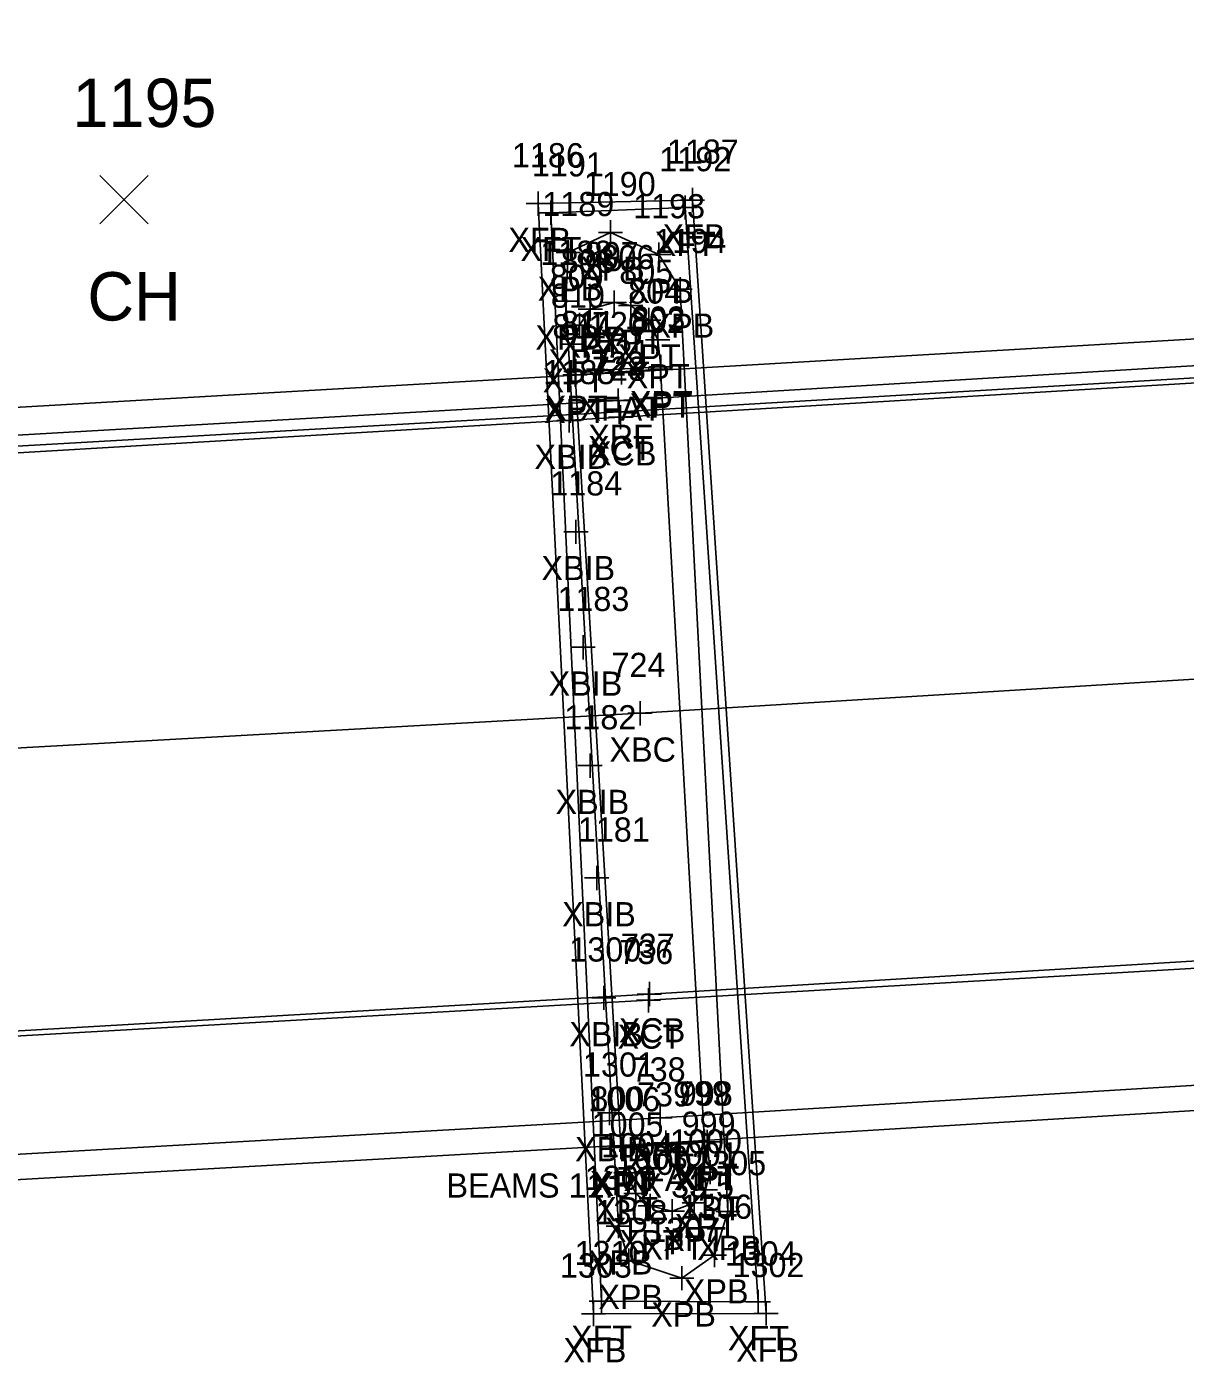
# Model space of a CAD drawing. Extents: x 1715662 to 1717487, y 887396 to 890004.
# Drawn here: x 1716912.5 to 1716960.4, y 888207 to 888262.2 of the extents above; entities that cross this region are included whole.
import ezdxf

# ---------------------------------------------------------------- set-up
doc = ezdxf.new("R2010")
doc.units = 0
for name, color, linetype in [('B_A', 7, 'Continuous'), ('B_C', 7, 'Continuous'), ('B_I', 7, 'Continuous'), ('B_TIC', 7, 'Continuous'), ('BDC', 7, 'Continuous'), ('BELB', 7, 'Continuous'), ('BF', 7, 'Continuous'), ('BFT', 7, 'Continuous'), ('BR', 7, 'Continuous'), ('BSUBM', 7, 'Continuous'), ('L_A', 7, 'Continuous'), ('L_I', 7, 'Continuous'), ('L_TIC', 7, 'Continuous')]:
    doc.layers.add(name, color=color, linetype=linetype)

msp = doc.modelspace()

# ---------------------------------------------------------------- linework, layer by layer
at = {"layer": 'B_TIC'}
for p, q in [((1716940.043, 888255.07), (1716940.119, 888255.07)), ((1716933.663, 888254.92), (1716933.739, 888254.92)), ((1716934.178, 888254.545), (1716934.254, 888254.545)), ((1716939.733, 888254.76), (1716939.809, 888254.76)), ((1716936.65, 888253.731), (1716936.725, 888253.731)), ((1716934.899, 888252.904), (1716934.974, 888252.904)), ((1716938.649, 888252.812), (1716938.724, 888252.812)), ((1716939.528, 888251.378), (1716939.603, 888251.378)), ((1716934.808, 888250.887), (1716934.883, 888250.887)), ((1716935.814, 888250.555), (1716935.889, 888250.555)), ((1716936.805, 888250.834), (1716936.88, 888250.834)), ((1716937.484, 888250.708), (1716937.56, 888250.708)), ((1716938.233, 888250.106), (1716938.308, 888250.106)), ((1716935.363, 888249.901), (1716935.438, 888249.901)), ((1716935.122, 888249.113), (1716935.198, 888249.113)), ((1716938.602, 888249.287), (1716938.677, 888249.287)), ((1716935.184, 888247.849), (1716935.259, 888247.849)), ((1716935.213, 888247.984), (1716935.289, 888247.984)), ((1716937.105, 888247.945), (1716937.181, 888247.945)), ((1716938.713, 888248.078), (1716938.789, 888248.078)), ((1716938.733, 888248.169), (1716938.808, 888248.169)), ((1716936.97, 888246.784), (1716937.045, 888246.784)), ((1716937.002, 888246.313), (1716937.077, 888246.313)), ((1716934.933, 888245.956), (1716935.009, 888245.956)), ((1716937.065, 888246.095), (1716937.141, 888246.095)), ((1716935.221, 888241.354), (1716935.296, 888241.354)), ((1716935.517, 888236.578), (1716935.592, 888236.578)), ((1716937.871, 888233.85), (1716937.947, 888233.85)), ((1716935.805, 888231.686), (1716935.88, 888231.686)), ((1716936.078, 888227.044), (1716936.153, 888227.044)), ((1716936.377, 888222.087), (1716936.452, 888222.087)), ((1716938.22, 888221.984), (1716938.296, 888221.984)), ((1716938.258, 888222.245), (1716938.333, 888222.245)), ((1716936.612, 888217.329), (1716936.687, 888217.329)), ((1716938.707, 888217.127), (1716938.782, 888217.127)), ((1716937.079, 888215.923), (1716937.154, 888215.923)), ((1716937.184, 888215.897), (1716937.26, 888215.897)), ((1716938.931, 888216.097), (1716939.007, 888216.097)), ((1716940.542, 888216.138), (1716940.618, 888216.138)), ((1716940.655, 888216.129), (1716940.73, 888216.129)), ((1716937.293, 888214.85), (1716937.368, 888214.85)), ((1716940.777, 888214.882), (1716940.853, 888214.882)), ((1716940.577, 888214.155), (1716940.652, 888214.155)), ((1716937.697, 888213.995), (1716937.773, 888213.995)), ((1716940.113, 888213.618), (1716940.188, 888213.618)), ((1716938.295, 888213.483), (1716938.37, 888213.483)), ((1716939.206, 888213.267), (1716939.281, 888213.267)), ((1716941.5, 888213.252), (1716941.576, 888213.252)), ((1716936.976, 888212.649), (1716937.051, 888212.649)), ((1716940.946, 888211.453), (1716941.022, 888211.453)), ((1716937.41, 888211.223), (1716937.486, 888211.223)), ((1716939.598, 888210.497), (1716939.673, 888210.497)), ((1716936.273, 888209.54), (1716936.349, 888209.54)), ((1716942.763, 888209.52), (1716942.838, 888209.52)), ((1716935.943, 888209.02), (1716936.019, 888209.02)), ((1716943.083, 888209.04), (1716943.159, 888209.04))]:
    msp.add_line(p, q, dxfattribs=at)
for points in [[(1716940.04, 888254.57), (1716940.04, 888255.57)], [(1716933.66, 888254.42), (1716933.66, 888255.42)], [(1716934.175, 888254.045), (1716934.175, 888255.045)], [(1716939.54, 888255.07), (1716940.54, 888255.07)], [(1716939.73, 888254.26), (1716939.73, 888255.26)], [(1716933.16, 888254.92), (1716934.16, 888254.92)], [(1716933.675, 888254.545), (1716934.675, 888254.545)], [(1716939.23, 888254.76), (1716940.23, 888254.76)], [(1716936.646, 888253.231), (1716936.646, 888254.231)], [(1716934.895, 888252.404), (1716934.895, 888253.404)], [(1716936.146, 888253.731), (1716937.146, 888253.731)], [(1716934.395, 888252.904), (1716935.395, 888252.904)], [(1716938.145, 888252.812), (1716939.145, 888252.812)], [(1716938.645, 888252.312), (1716938.645, 888253.312)], [(1716939.524, 888250.878), (1716939.524, 888251.878)], [(1716934.805, 888250.387), (1716934.805, 888251.387)], [(1716936.801, 888250.334), (1716936.801, 888251.334)], [(1716937.481, 888250.208), (1716937.481, 888251.208)], [(1716939.024, 888251.378), (1716940.024, 888251.378)], [(1716934.305, 888250.887), (1716935.305, 888250.887)], [(1716935.31, 888250.555), (1716936.31, 888250.555)], [(1716935.81, 888250.055), (1716935.81, 888251.055)], [(1716936.301, 888250.834), (1716937.301, 888250.834)], [(1716936.981, 888250.708), (1716937.981, 888250.708)], [(1716938.229, 888249.606), (1716938.229, 888250.606)], [(1716935.359, 888249.401), (1716935.359, 888250.401)], [(1716937.729, 888250.106), (1716938.729, 888250.106)], [(1716934.859, 888249.901), (1716935.859, 888249.901)], [(1716935.119, 888248.613), (1716935.119, 888249.613)], [(1716938.598, 888248.787), (1716938.598, 888249.787)], [(1716934.619, 888249.113), (1716935.619, 888249.113)], [(1716938.098, 888249.287), (1716939.098, 888249.287)], [(1716935.18, 888247.349), (1716935.18, 888248.349)], [(1716935.21, 888247.484), (1716935.21, 888248.484)], [(1716937.102, 888247.445), (1716937.102, 888248.445)], [(1716938.71, 888247.578), (1716938.71, 888248.578)], [(1716938.729, 888247.669), (1716938.729, 888248.669)], [(1716934.68, 888247.849), (1716935.68, 888247.849)], [(1716934.71, 888247.984), (1716935.71, 888247.984)], [(1716936.602, 888247.945), (1716937.602, 888247.945)], [(1716938.21, 888248.078), (1716939.21, 888248.078)], [(1716938.229, 888248.169), (1716939.229, 888248.169)], [(1716936.966, 888246.284), (1716936.966, 888247.284)], [(1716936.466, 888246.784), (1716937.466, 888246.784)], [(1716936.998, 888245.813), (1716936.998, 888246.813)], [(1716934.93, 888245.456), (1716934.93, 888246.456)], [(1716936.498, 888246.313), (1716937.498, 888246.313)], [(1716937.062, 888245.595), (1716937.062, 888246.595)], [(1716934.43, 888245.956), (1716935.43, 888245.956)], [(1716936.562, 888246.095), (1716937.562, 888246.095)], [(1716935.217, 888240.854), (1716935.217, 888241.854)], [(1716934.717, 888241.354), (1716935.717, 888241.354)], [(1716935.513, 888236.078), (1716935.513, 888237.078)], [(1716935.013, 888236.578), (1716936.013, 888236.578)], [(1716937.868, 888233.35), (1716937.868, 888234.35)], [(1716937.368, 888233.85), (1716938.368, 888233.85)], [(1716935.801, 888231.186), (1716935.801, 888232.186)], [(1716935.301, 888231.686), (1716936.301, 888231.686)], [(1716936.074, 888226.544), (1716936.074, 888227.544)], [(1716935.574, 888227.044), (1716936.574, 888227.044)], [(1716936.373, 888221.587), (1716936.373, 888222.587)], [(1716938.217, 888221.484), (1716938.217, 888222.484)], [(1716938.254, 888221.745), (1716938.254, 888222.745)], [(1716935.873, 888222.087), (1716936.873, 888222.087)], [(1716937.717, 888221.984), (1716938.717, 888221.984)], [(1716937.754, 888222.245), (1716938.754, 888222.245)], [(1716936.608, 888216.829), (1716936.608, 888217.829)], [(1716938.703, 888216.627), (1716938.703, 888217.627)], [(1716936.108, 888217.329), (1716937.108, 888217.329)], [(1716938.203, 888217.127), (1716939.203, 888217.127)], [(1716937.075, 888215.423), (1716937.075, 888216.423)], [(1716937.181, 888215.397), (1716937.181, 888216.397)], [(1716938.928, 888215.597), (1716938.928, 888216.597)], [(1716940.539, 888215.638), (1716940.539, 888216.638)], [(1716940.651, 888215.629), (1716940.651, 888216.629)], [(1716936.575, 888215.923), (1716937.575, 888215.923)], [(1716936.681, 888215.897), (1716937.681, 888215.897)], [(1716938.428, 888216.097), (1716939.428, 888216.097)], [(1716940.039, 888216.138), (1716941.039, 888216.138)], [(1716940.151, 888216.129), (1716941.151, 888216.129)], [(1716937.289, 888214.35), (1716937.289, 888215.35)], [(1716940.774, 888214.382), (1716940.774, 888215.382)], [(1716936.789, 888214.85), (1716937.789, 888214.85)], [(1716940.274, 888214.882), (1716941.274, 888214.882)], [(1716937.694, 888213.495), (1716937.694, 888214.495)], [(1716940.073, 888214.155), (1716941.073, 888214.155)], [(1716940.109, 888213.118), (1716940.109, 888214.118)], [(1716940.573, 888213.655), (1716940.573, 888214.655)], [(1716937.194, 888213.995), (1716938.194, 888213.995)], [(1716938.291, 888212.983), (1716938.291, 888213.983)], [(1716939.203, 888212.767), (1716939.203, 888213.767)], [(1716939.609, 888213.618), (1716940.609, 888213.618)], [(1716941.497, 888212.752), (1716941.497, 888213.752)], [(1716936.972, 888212.149), (1716936.972, 888213.149)], [(1716937.791, 888213.483), (1716938.791, 888213.483)], [(1716938.703, 888213.267), (1716939.703, 888213.267)], [(1716940.997, 888213.252), (1716941.997, 888213.252)], [(1716936.472, 888212.649), (1716937.472, 888212.649)], [(1716940.943, 888210.953), (1716940.943, 888211.953)], [(1716937.407, 888210.723), (1716937.407, 888211.723)], [(1716940.443, 888211.453), (1716941.443, 888211.453)], [(1716936.907, 888211.223), (1716937.907, 888211.223)], [(1716939.595, 888209.997), (1716939.595, 888210.997)], [(1716939.094, 888210.497), (1716940.095, 888210.497)], [(1716936.27, 888209.04), (1716936.27, 888210.04)], [(1716942.759, 888209.02), (1716942.759, 888210.02)], [(1716935.77, 888209.54), (1716936.77, 888209.54)], [(1716935.94, 888208.52), (1716935.94, 888209.52)], [(1716942.259, 888209.52), (1716943.259, 888209.52)], [(1716943.08, 888208.54), (1716943.08, 888209.54)], [(1716935.44, 888209.02), (1716936.44, 888209.02)], [(1716942.58, 888209.04), (1716943.58, 888209.04)]]:
    msp.add_lwpolyline(points, dxfattribs=at)
at = {"layer": 'BDC'}
for points in [[(1717176.589, 888262.234), (1717176.877, 888260.812), (1717116.829, 888257.088), (1717056.7, 888253.344), (1716997.03, 888249.858), (1716936.998, 888246.313), (1716877.496, 888242.928), (1716877.301, 888244.49)], [(1717176.976, 888262.024), (1717176.866, 888260.514), (1717116.827, 888256.946), (1717056.83, 888253.148), (1716997.002, 888249.663), (1716937.062, 888246.095), (1716877.423, 888242.56)], [(1716878.985, 888212.69), (1716878.754, 888218.609), (1716938.217, 888221.984), (1716998.215, 888225.489), (1717058.321, 888229.074), (1717118.074, 888232.734), (1717177.978, 888236.214), (1717178.104, 888235.65), (1717178.633, 888230.445)], [(1716878.76, 888218.785), (1716938.254, 888222.245), (1716997.847, 888225.861), (1717058.278, 888229.335), (1717118.147, 888232.862), (1717177.913, 888236.497)]]:
    msp.add_lwpolyline(points, dxfattribs=at)
at = {"layer": 'BELB'}
msp.add_lwpolyline([(1717176.82, 888248.242), (1717117.599, 888244.664), (1717057.58, 888241.128), (1716997.658, 888237.527), (1716937.868, 888233.85), (1716878.264, 888230.514)], dxfattribs=at)
at = {"layer": 'BF'}
for points in [[(1717176.589, 888262.234), (1717116.538, 888258.636), (1717056.61, 888254.944), (1716996.925, 888251.433), (1716937.102, 888247.945), (1716877.301, 888244.49)], [(1716878.985, 888212.69), (1716938.928, 888216.097), (1716998.537, 888219.726), (1717058.79, 888223.18), (1717118.388, 888226.857), (1717178.633, 888230.445)]]:
    msp.add_lwpolyline(points, dxfattribs=at)
at = {"layer": 'BFT'}
for points in [[(1716933.66, 888254.92), (1716940.04, 888255.07), (1716943.08, 888209.04), (1716935.94, 888209.02)], [(1716935.94, 888209.02), (1716933.66, 888254.92)], [(1716934.175, 888254.545), (1716939.73, 888254.76), (1716942.759, 888209.52), (1716936.27, 888209.54)], [(1716936.27, 888209.54), (1716934.175, 888254.545)]]:
    msp.add_lwpolyline(points, dxfattribs=at)
at = {"layer": 'BR'}
for points in [[(1717175.997, 888261.982), (1717175.88, 888261.141), (1717117.062, 888257.612), (1717056.557, 888253.997), (1716997.021, 888250.409), (1716936.966, 888246.784), (1716878.141, 888243.386), (1716877.962, 888244.411)], [(1716879.623, 888212.902), (1716879.679, 888213.775), (1716938.703, 888217.127), (1716998.522, 888220.762), (1717058.504, 888224.208), (1717118.654, 888227.867), (1717177.581, 888231.531), (1717177.859, 888230.636)]]:
    msp.add_lwpolyline(points, dxfattribs=at)
at = {"layer": 'BSUBM'}
for points in [[(1716934.805, 888250.887), (1716934.895, 888252.904), (1716936.646, 888253.731), (1716938.645, 888252.812), (1716939.524, 888251.378), (1716941.497, 888213.252), (1716940.943, 888211.453), (1716939.595, 888210.497), (1716937.407, 888211.223), (1716936.972, 888212.649)], [(1716936.972, 888212.649), (1716934.805, 888250.887)], [(1716938.729, 888248.169), (1716938.598, 888249.287), (1716938.229, 888250.106), (1716937.481, 888250.708), (1716936.801, 888250.834), (1716935.81, 888250.555), (1716935.359, 888249.901), (1716935.119, 888249.113), (1716935.21, 888247.984)], [(1716940.539, 888216.138), (1716937.075, 888215.923), (1716935.18, 888247.849), (1716938.71, 888248.078)], [(1716935.21, 888247.984), (1716938.729, 888248.169)], [(1716938.71, 888248.078), (1716940.539, 888216.138)], [(1716940.651, 888216.129), (1716940.774, 888214.882), (1716940.573, 888214.155), (1716940.109, 888213.618), (1716939.203, 888213.267), (1716938.291, 888213.483), (1716937.694, 888213.995), (1716937.289, 888214.85), (1716937.181, 888215.897)], [(1716937.181, 888215.897), (1716940.651, 888216.129)]]:
    msp.add_lwpolyline(points, dxfattribs=at)
at = {"layer": 'L_TIC'}
for points in [[(1716915.52, 888254.087), (1716917.52, 888256.087)], [(1716917.52, 888254.087), (1716915.52, 888256.087)]]:
    msp.add_lwpolyline(points, dxfattribs=at)

# ---------------------------------------------------------------- texts
at = {"layer": 'B_A'}
for s, p in [('XFB', (1716932.42, 888252.92)), ('XFB', (1716938.8, 888253.07)), ('XFT', (1716932.919, 888252.545)), ('XFT', (1716938.474, 888252.76)), ('XPB', (1716935.383, 888251.731)), ('XPB', (1716933.631, 888250.904)), ('XPB', (1716937.382, 888250.812)), ('XPB', (1716938.261, 888249.378)), ('XPB', (1716933.541, 888248.887)), ('XPT', (1716934.531, 888248.555)), ('XPT', (1716935.522, 888248.834)), ('XPT', (1716936.201, 888248.708)), ('XPT', (1716934.08, 888247.901)), ('XPT', (1716936.95, 888248.106)), ('XPT', (1716933.839, 888247.113)), ('XPT', (1716937.319, 888247.287)), ('XPT', (1716933.901, 888245.849)), ('XPT', (1716933.93, 888245.984)), ('XFAT', (1716935.358, 888245.945)), ('XPT', (1716937.43, 888246.078)), ('XPT', (1716937.45, 888246.169)), ('XRF', (1716935.726, 888244.784)), ('XCT', (1716935.719, 888244.313)), ('XCB', (1716935.798, 888244.095)), ('XBIB', (1716933.5, 888243.956)), ('XBIB', (1716933.788, 888239.354)), ('XBIB', (1716934.084, 888234.578)), ('XBC', (1716936.604, 888231.85)), ('XBIB', (1716934.372, 888229.686)), ('XBIB', (1716934.645, 888225.044)), ('XBIB', (1716934.944, 888220.087)), ('XCT', (1716936.937, 888219.984)), ('XCB', (1716936.991, 888220.245)), ('XBIB', (1716935.179, 888215.329)), ('XRF', (1716937.463, 888215.127)), ('XPT', (1716935.796, 888213.923)), ('XPT', (1716935.901, 888213.897)), ('XFAT', (1716937.184, 888214.097)), ('XPT', (1716939.259, 888214.138)), ('XPT', (1716939.372, 888214.129)), ('XPT', (1716936.01, 888212.85)), ('XPT', (1716939.494, 888212.882)), ('XPT', (1716939.294, 888212.155)), ('XPT', (1716936.414, 888211.995)), ('XPT', (1716937.012, 888211.483)), ('XPT', (1716938.83, 888211.618)), ('XPT', (1716937.923, 888211.267)), ('XPB', (1716940.233, 888211.252)), ('XPB', (1716935.708, 888210.649)), ('XPB', (1716939.679, 888209.453)), ('XPB', (1716936.143, 888209.223)), ('XPB', (1716938.331, 888208.497)), ('XFT', (1716935.014, 888207.54)), ('XFT', (1716941.504, 888207.52)), ('XFB', (1716941.84, 888207.04)), ('XFB', (1716934.7, 888207.02))]:
    msp.add_text(s, height=1, dxfattribs=at).set_placement(p)
at = {"layer": 'B_C'}
msp.add_text('BEAMS 11.5 X 33.5', height=1, dxfattribs=at).set_placement((1716929.86, 888213.829))
at = {"layer": 'B_I'}
for s, p in [('1186', (1716932.569, 888256.42)), ('1192', (1716938.667, 888256.26)), ('1187', (1716938.977, 888256.57)), ('1191', (1716933.395, 888256.045)), ('1190', (1716935.54, 888255.231)), ('1189', (1716933.828, 888254.404)), ('1193', (1716937.582, 888254.312)), ('1194', (1716938.461, 888252.878)), ('1188', (1716933.742, 888252.387)), ('807', (1716935.581, 888252.334)), ('808', (1716934.59, 888252.055)), ('806', (1716936.233, 888252.208)), ('809', (1716934.135, 888251.401)), ('805', (1716937.009, 888251.606)), ('804', (1716937.378, 888250.787)), ('810', (1716934.178, 888250.613)), ('802', (1716937.489, 888249.578)), ('803', (1716937.509, 888249.669)), ('801', (1716934.243, 888249.349)), ('811', (1716934.596, 888249.484)), ('720', (1716935.878, 888249.445)), ('721', (1716936.068, 888248.284)), ('1185', (1716933.867, 888247.456)), ('722', (1716935.817, 888247.813)), ('723', (1716935.881, 888247.595)), ('1184', (1716934.154, 888242.854)), ('1183', (1716934.45, 888238.078)), ('724', (1716936.687, 888235.35)), ('1182', (1716934.738, 888233.186)), ('1181', (1716935.295, 888228.544)), ('737', (1716937.073, 888223.745)), ('1300', (1716934.944, 888223.587)), ('736', (1716937.008, 888223.484)), ('1301', (1716935.506, 888218.829)), ('738', (1716937.522, 888218.627)), ('739', (1716937.743, 888217.597)), ('799', (1716939.354, 888217.638)), ('998', (1716939.47, 888217.629)), ('1006', (1716935.728, 888217.397)), ('800', (1716935.812, 888217.423)), ('1005', (1716935.864, 888216.35)), ('999', (1716939.589, 888216.382)), ('1004', (1716936.268, 888215.495)), ('1000', (1716939.105, 888215.655)), ('1003', (1716936.866, 888214.983)), ('1002', (1716937.777, 888214.767)), ('1001', (1716938.968, 888215.118)), ('1305', (1716940.111, 888214.752)), ('1309', (1716935.582, 888214.149)), ('1308', (1716936.021, 888212.723)), ('1306', (1716939.529, 888212.953)), ('1307', (1716938.209, 888211.997)), ('1310', (1716935.164, 888211.04)), ('1304', (1716941.374, 888211.02)), ('1303', (1716934.554, 888210.52)), ('1302', (1716941.694, 888210.54))]:
    msp.add_text(s, height=1, dxfattribs=at).set_placement(p)
at = {"layer": 'L_A'}
msp.add_text('CH', height=2, dxfattribs=at).set_placement((1716915.008, 888250.087))
at = {"layer": 'L_I'}
msp.add_text('1195', height=2, dxfattribs=at).set_placement((1716914.394, 888258.087))

doc.saveas('drawing.dxf')
